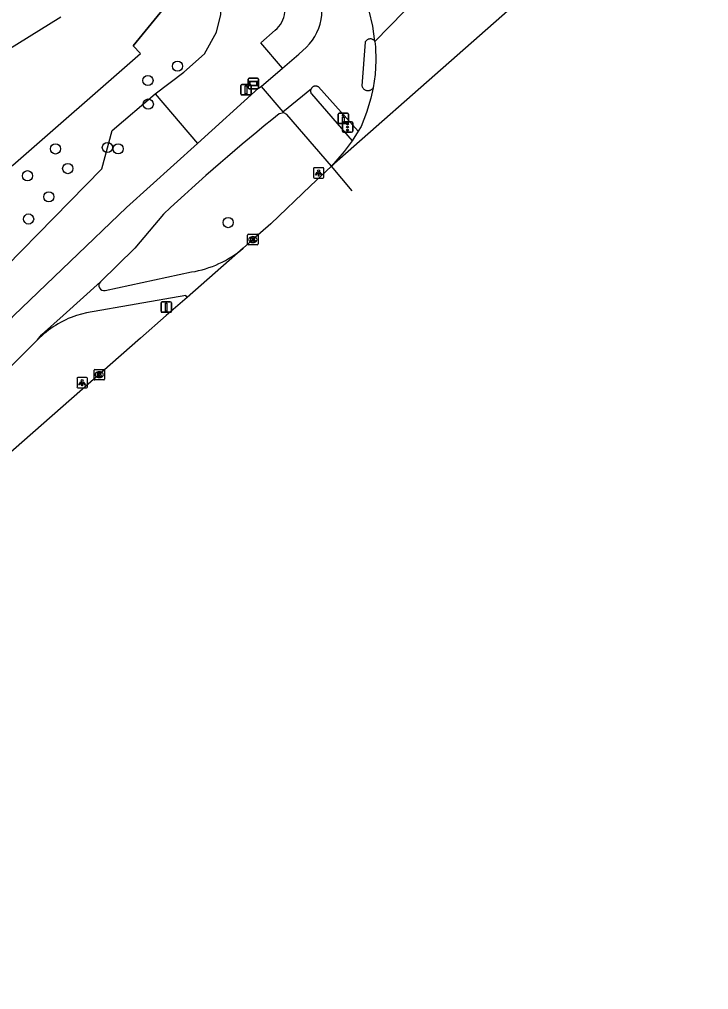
# Model space of a CAD drawing. Extents: x 157793 to 159380, y 380882 to 382313.
# Drawn here: x 158257 to 158323, y 380935.5 to 381028.3 of the extents above; entities that cross this region are included whole.
import ezdxf

# ---------------------------------------------------------------- set-up
doc = ezdxf.new("R2010")
doc.units = 0
for name, color, linetype in [('IMGEO_Berm_groen', 7, 'Continuous'), ('IMGEO_Boom', 7, 'Continuous'), ('IMGEO_Drukknoppaal', 7, 'Continuous'), ('IMGEO_Fietspad_gesloten', 7, 'Continuous'), ('IMGEO_Fietspad_open', 7, 'Continuous'), ('IMGEO_Kademuur', 7, 'Continuous'), ('IMGEO_Kolk', 7, 'Continuous'), ('IMGEO_Lichtpunt', 7, 'Continuous'), ('IMGEO_Rijbaan_lokaal_gesloten', 7, 'Continuous'), ('IMGEO_Rijbaan_regionaal_gesloten', 7, 'Continuous'), ('IMGEO_Verkeersbordpaal', 7, 'Continuous'), ('IMGEO_Verkeersregelinstallatiepaal', 7, 'Continuous'), ('IMGEO_Verklikker', 7, 'Continuous'), ('IMGEO_Voetpad_open', 7, 'Continuous'), ('IMGEO_Waterloop', 7, 'Continuous')]:
    doc.layers.add(name, color=color, linetype=linetype)

msp = doc.modelspace()

# ---------------------------------------------------------------- linework, layer by layer
at = {"layer": 'IMGEO_Berm_groen'}
for points in [[(158270.036, 381021.233), (158272.793, 381023.291), (158274.76, 381025.051), (158275.925, 381027.117), (158276.335, 381028.815), (158276.402, 381030.162), (158276.195, 381030.978)], [(158238.475, 380987.482), (158243.61, 380992.305), (158251.168, 381000), (158264.948, 381014.029), (158265.928, 381017.719), (158270.036, 381021.233)], [(158270.036, 381021.233), (158274.1, 381016.48)]]:
    msp.add_lwpolyline(points, dxfattribs=at)
at = {"layer": 'IMGEO_Boom'}
for centre in [(158272.179, 381023.872), (158269.353, 381022.493), (158269.385, 381020.243), (158260.504, 381015.948), (158265.47, 381016.09), (158266.505, 381015.956), (158261.677, 381014.068), (158257.826, 381013.38), (158259.861, 381011.358), (158257.931, 381009.24), (158277.03, 381008.896)]:
    msp.add_circle(centre, 0.489, dxfattribs=at)
at = {"layer": 'IMGEO_Drukknoppaal'}
for p, q in [((158287.551, 381018.467), (158287.551, 381019.267)), ((158287.551, 381019.267), (158287.551, 381018.467)), ((158287.651, 381019.367), (158288.441, 381019.367)), ((158288.441, 381019.367), (158287.651, 381019.367)), ((158288.541, 381019.267), (158288.541, 381018.467)), ((158288.541, 381018.467), (158288.541, 381019.267)), ((158288.441, 381018.367), (158287.651, 381018.367)), ((158287.651, 381018.367), (158288.441, 381018.367))]:
    msp.add_line(p, q, dxfattribs=at)
msp.add_lwpolyline([(158288.121, 381018.992), (158288.121, 381018.492), (158287.971, 381018.492), (158287.971, 381018.992), (158288.121, 381018.992)], dxfattribs=at)
msp.add_circle((158288.046, 381019.157), 0.085, dxfattribs=at)
for centre, start, end in [((158287.651, 381019.267), 90, 180), ((158287.651, 381019.267), 90, 180), ((158288.441, 381019.267), 0, 90), ((158288.441, 381019.267), 360, 90), ((158287.651, 381018.467), 180, 270), ((158287.651, 381018.467), 180, 270), ((158288.441, 381018.467), 270, 0), ((158288.441, 381018.467), 270, 0)]:
    msp.add_arc(centre, 0.1, start, end, dxfattribs=at)
at = {"layer": 'IMGEO_Fietspad_gesloten'}
for points in [[(158274.1, 381016.48), (158279.941, 381021.753), (158280.189, 381021.924)], [(158280.189, 381021.924), (158282.276, 381019.505)], [(158282.368, 381019.398), (158281.908, 381019.304)], [(158282.368, 381019.398), (158282.276, 381019.505)], [(158241.579, 380984.811), (158247.368, 380990.392), (158252.983, 380996.15), (158256.518, 381000), (158267.305, 381010.345), (158274.1, 381016.48)], [(158270.846, 381009.702), (158268.085, 381006.462), (158264.814, 381003.241)], [(158258.788, 380997.667), (158259.164, 380998.139), (158261.225, 381000), (158264.814, 381003.241)], [(158258.788, 380997.667), (158256.275, 380995.143), (158253.414, 380992.222), (158252.892, 380991.689), (158252.304, 380991.093)]]:
    msp.add_lwpolyline(points, dxfattribs=at)
msp.add_arc((158402.865, 380868.782), 193.1, 128.78484, 133.13221, dxfattribs=at)
at = {"layer": 'IMGEO_Fietspad_open'}
for points in [[(158282.242, 381023.677), (158283.801, 381025.008), (158284.522, 381025.695), (158284.819, 381026.009), (158285.088, 381026.349), (158285.324, 381026.712), (158285.528, 381027.094), (158285.696, 381027.493), (158285.828, 381027.905), (158285.923, 381028.327), (158285.98, 381028.756), (158285.998, 381029.189), (158285.977, 381029.621), (158285.918, 381030.05), (158285.821, 381030.472), (158285.687, 381030.883), (158285.516, 381031.281), (158285.391, 381031.522), (158280.935, 381039.01), (158279.363, 381041.65), (158274.678, 381049.522), (158274.574, 381049.725), (158273.915, 381050.662)], [(158291.082, 381026.241), (158291.053, 381026.28), (158291.02, 381026.316), (158290.984, 381026.349), (158290.945, 381026.379), (158290.904, 381026.405), (158290.86, 381026.428), (158290.815, 381026.446), (158290.769, 381026.46), (158290.721, 381026.471), (158290.672, 381026.476), (158290.623, 381026.478), (158290.575, 381026.475), (158290.526, 381026.468), (158290.479, 381026.456), (158290.433, 381026.44), (158290.388, 381026.42), (158290.345, 381026.397), (158290.305, 381026.369), (158290.267, 381026.338), (158290.232, 381026.304), (158290.201, 381026.267), (158290.172, 381026.227), (158290.148, 381026.185), (158290.137, 381026.163), (158289.826, 381021.988), (158289.842, 381021.936), (158289.863, 381021.886), (158289.888, 381021.837), (158289.918, 381021.791), (158289.951, 381021.748), (158289.989, 381021.708), (158290.029, 381021.672), (158290.073, 381021.639), (158290.119, 381021.611), (158290.168, 381021.586), (158290.219, 381021.567), (158290.271, 381021.551), (158290.325, 381021.541), (158290.379, 381021.535), (158290.433, 381021.534), (158290.488, 381021.538), (158290.542, 381021.547), (158290.594, 381021.561), (158290.646, 381021.579), (158290.695, 381021.602), (158290.743, 381021.629), (158290.787, 381021.66), (158290.829, 381021.695), (158290.867, 381021.734), (158290.905, 381021.78)], [(158280.189, 381021.924), (158282.242, 381023.677)], [(158282.276, 381019.505), (158284.99, 381021.742)], [(158289.473, 381017.636), (158285.672, 381021.88), (158285.635, 381021.903), (158285.597, 381021.923), (158285.557, 381021.939), (158285.516, 381021.951), (158285.473, 381021.96), (158285.43, 381021.965), (158285.387, 381021.966), (158285.344, 381021.963), (158285.302, 381021.956), (158285.26, 381021.946), (158285.219, 381021.931), (158285.18, 381021.914), (158285.142, 381021.893), (158285.107, 381021.868), (158285.073, 381021.841), (158285.043, 381021.81), (158285.015, 381021.777), (158284.99, 381021.742)], [(158265.272, 381002.405), (158273.522, 381004.17)], [(158273.104, 381001.743), (158272.971, 381001.903), (158263.466, 381000.254), (158262.513, 381000)]]:
    msp.add_lwpolyline(points, dxfattribs=at)
for centre, radius, start, end in [((158271.918, 381014.178), 10.136, 279.10448, 310.24873), ((158265.147, 381002.88), 0.491, 132.65454, 284.77744), ((158265.314, 380991.387), 9.057, 108.01644, 136.10211)]:
    msp.add_arc(centre, radius, start, end, dxfattribs=at)
at = {"layer": 'IMGEO_Kademuur'}
msp.add_lwpolyline([(158273.091, 381032.165), (158267.946, 381025.809)], dxfattribs=at)
at = {"layer": 'IMGEO_Kolk'}
for p, q in [((158278.892, 381006.848), (158278.892, 381007.7)), ((158278.967, 381007.774), (158279.819, 381007.774)), ((158279.403, 381006.994), (158279.378, 381006.994)), ((158279.38, 381007.554), (158279.405, 381007.554)), ((158279.893, 381007.7), (158279.893, 381006.848)), ((158279.819, 381006.774), (158278.967, 381006.774)), ((158264.264, 380994.838), (158265.116, 380994.838)), ((158264.189, 380993.912), (158264.189, 380994.764)), ((158264.7, 380994.058), (158264.675, 380994.058)), ((158264.677, 380994.618), (158264.702, 380994.618)), ((158265.19, 380994.764), (158265.19, 380993.912)), ((158265.116, 380993.838), (158264.264, 380993.838))]:
    msp.add_line(p, q, dxfattribs=at)
for points in [[(158278.892, 381006.848), (158278.892, 381007.7)], [(158278.967, 381007.774), (158279.819, 381007.774)], [(158279.213, 381007.474), (158279.336, 381007.474), (158279.336, 381007.323), (158279.466, 381007.474), (158279.63, 381007.474), (158279.484, 381007.323), (158279.637, 381007.074), (158279.485, 381007.074), (158279.4, 381007.238), (158279.336, 381007.171), (158279.336, 381007.074), (158279.213, 381007.074), (158279.213, 381007.474)], [(158279.893, 381007.7), (158279.893, 381006.848)], [(158279.819, 381006.774), (158278.967, 381006.774)], [(158264.264, 380994.838), (158265.116, 380994.838)], [(158264.189, 380993.912), (158264.189, 380994.764)], [(158264.51, 380994.538), (158264.633, 380994.538), (158264.633, 380994.387), (158264.763, 380994.538), (158264.927, 380994.538), (158264.781, 380994.387), (158264.934, 380994.138), (158264.782, 380994.138), (158264.697, 380994.302), (158264.633, 380994.235), (158264.633, 380994.138), (158264.51, 380994.138), (158264.51, 380994.538)], [(158265.19, 380994.764), (158265.19, 380993.912)], [(158265.116, 380993.838), (158264.264, 380993.838)]]:
    msp.add_lwpolyline(points, dxfattribs=at)
for centre, start, end in [((158278.969, 381007.698), 91.55205, 178.44795), ((158278.969, 381007.698), 91.55205, 178.44795), ((158279.817, 381007.698), 1.55205, 88.44795), ((158279.817, 381007.698), 1.55205, 88.44795), ((158278.969, 381006.85), 181.55205, 268.44795), ((158278.969, 381006.85), 181.55205, 268.44795), ((158279.817, 381006.85), 271.55205, 358.44795), ((158279.817, 381006.85), 271.55205, 358.44795), ((158264.266, 380994.762), 91.55205, 178.44795), ((158264.266, 380994.762), 91.55205, 178.44795), ((158265.114, 380994.762), 1.55205, 88.44795), ((158265.114, 380994.762), 1.55205, 88.44795), ((158264.266, 380993.914), 181.55205, 268.44795), ((158264.266, 380993.914), 181.55205, 268.44795), ((158265.114, 380993.914), 271.55205, 358.44795), ((158265.114, 380993.914), 271.55205, 358.44795)]:
    msp.add_arc(centre, 0.0765, start, end, dxfattribs=at)
for centre, major_axis, ratio, start_param, end_param in [((158279.379, 381007.274), (-0.387, 0.002), 0.722429, 4.712389, 7.853982), ((158279.404, 381007.274), (-0.39, 0.002), 0.717154, 1.570796, 4.712389), ((158264.676, 380994.338), (-0.387, 0.002), 0.722429, 4.712389, 7.853982), ((158264.701, 380994.338), (-0.39, 0.002), 0.717154, 1.570796, 4.712389)]:
    msp.add_ellipse(centre, major_axis=major_axis, ratio=ratio, start_param=start_param, end_param=end_param, dxfattribs=at)
at = {"layer": 'IMGEO_Lichtpunt'}
for p, q in [((158285.189, 381014.056), (158285.189, 381013.249)), ((158285.189, 381014.056), (158285.189, 381013.249)), ((158286.091, 381014.151), (158285.283, 381014.151)), ((158286.091, 381014.151), (158285.283, 381014.151)), ((158286.185, 381013.249), (158286.185, 381014.056)), ((158286.185, 381013.249), (158286.185, 381014.056)), ((158285.283, 381013.155), (158286.091, 381013.155)), ((158285.283, 381013.155), (158286.091, 381013.155)), ((158262.562, 380993.976), (158262.562, 380993.169)), ((158262.562, 380993.976), (158262.562, 380993.169)), ((158263.464, 380994.071), (158262.656, 380994.071)), ((158263.464, 380994.071), (158262.656, 380994.071)), ((158263.558, 380993.169), (158263.558, 380993.976)), ((158263.558, 380993.169), (158263.558, 380993.976)), ((158262.656, 380993.075), (158263.464, 380993.075)), ((158262.656, 380993.075), (158263.464, 380993.075))]:
    msp.add_line(p, q, dxfattribs=at)
for points in [[(158285.563, 381013.72), (158285.602, 381013.692), (158285.414, 381013.43), (158285.376, 381013.457), (158285.563, 381013.72)], [(158285.665, 381013.672), (158285.712, 381013.672), (158285.712, 381013.35), (158285.665, 381013.35), (158285.665, 381013.672)], [(158285.775, 381013.692), (158285.813, 381013.719), (158286, 381013.457), (158285.961, 381013.429), (158285.775, 381013.692)], [(158262.936, 380993.64), (158262.975, 380993.612), (158262.787, 380993.35), (158262.749, 380993.377), (158262.936, 380993.64)], [(158263.038, 380993.592), (158263.085, 380993.592), (158263.085, 380993.27), (158263.038, 380993.27), (158263.038, 380993.592)], [(158263.148, 380993.612), (158263.186, 380993.639), (158263.373, 380993.377), (158263.334, 380993.349), (158263.148, 380993.612)]]:
    msp.add_lwpolyline(points, dxfattribs=at)
for centre in [(158285.688, 381013.854), (158263.061, 380993.774)]:
    msp.add_circle(centre, 0.0994, dxfattribs=at)
for centre, start, end in [((158285.283, 381014.056), 90, 180), ((158285.283, 381014.056), 90, 180), ((158286.091, 381014.056), 0, 90), ((158286.091, 381014.056), 0, 90), ((158285.283, 381013.249), 180, 270), ((158285.283, 381013.249), 180, 270), ((158286.091, 381013.249), 270, 0), ((158286.091, 381013.249), 270, 360), ((158262.656, 380993.976), 90, 180), ((158262.656, 380993.976), 90, 180), ((158263.464, 380993.976), 0, 90), ((158263.464, 380993.976), 0, 90), ((158262.656, 380993.169), 180, 270), ((158262.656, 380993.169), 180, 270), ((158263.464, 380993.169), 270, 0), ((158263.464, 380993.169), 270, 360)]:
    msp.add_arc(centre, 0.0946, start, end, dxfattribs=at)
at = {"layer": 'IMGEO_Rijbaan_lokaal_gesloten'}
msp.add_lwpolyline([(158291.082, 381026.241), (158290.868, 381027.713), (158290.523, 381029.159), (158290.089, 381030.469)], dxfattribs=at)
at = {"layer": 'IMGEO_Rijbaan_regionaal_gesloten'}
for points in [[(158323.012, 381046.104), (158286.932, 381014.302)], [(158298.051, 381033.424), (158291.082, 381026.241)], [(158291.082, 381026.241), (158291.131, 381025.726), (158291.173, 381024.406), (158291.098, 381023.087), (158290.905, 381021.78)], [(158290.905, 381021.78), (158290.695, 381020.817), (158290.282, 381019.437), (158289.748, 381018.1), (158289.473, 381017.636)], [(158289.473, 381017.636), (158288.884, 381016.728)], [(158288.884, 381016.728), (158288.128, 381015.698), (158286.932, 381014.302)], [(158286.932, 381014.302), (158284.902, 381012.413), (158281.105, 381008.768), (158279.393, 381007.273), (158278.467, 381006.442)], [(158288.884, 381011.928), (158286.932, 381014.302)], [(158278.467, 381006.442), (158273.104, 381001.743)], [(158273.104, 381001.743), (158271.109, 381000), (158268.64, 380997.842), (158249.856, 380981.333), (158247.343, 380979.124), (158238.152, 380971.236), (158226.148, 380961.017)]]:
    msp.add_lwpolyline(points, dxfattribs=at)
at = {"layer": 'IMGEO_Verkeersbordpaal'}
for p, q in [((158278.246, 381021.212), (158278.246, 381022.012)), ((158278.246, 381022.012), (158278.246, 381021.212)), ((158278.346, 381022.112), (158279.136, 381022.112)), ((158279.136, 381022.112), (158278.346, 381022.112)), ((158279.236, 381022.012), (158279.236, 381021.212)), ((158279.236, 381021.212), (158279.236, 381022.012)), ((158279.136, 381021.112), (158278.346, 381021.112)), ((158278.346, 381021.112), (158279.136, 381021.112)), ((158270.702, 381001.308), (158271.492, 381001.308)), ((158271.492, 381001.308), (158270.702, 381001.308)), ((158270.602, 381000.408), (158270.602, 381001.208)), ((158270.602, 381001.208), (158270.602, 381000.408)), ((158271.592, 381001.208), (158271.592, 381000.408)), ((158271.592, 381000.408), (158271.592, 381001.208)), ((158271.492, 381000.308), (158270.702, 381000.308)), ((158270.702, 381000.308), (158271.492, 381000.308))]:
    msp.add_line(p, q, dxfattribs=at)
for points in [[(158278.666, 381021.987), (158278.816, 381021.987), (158278.816, 381021.237), (158278.666, 381021.237), (158278.666, 381021.987)], [(158271.022, 381001.183), (158271.172, 381001.183), (158271.172, 381000.433), (158271.022, 381000.433), (158271.022, 381001.183)]]:
    msp.add_lwpolyline(points, dxfattribs=at)
for centre, start, end in [((158278.346, 381022.012), 90, 180), ((158278.346, 381022.012), 90, 180), ((158279.136, 381022.012), 0, 90), ((158279.136, 381022.012), 360, 90), ((158278.346, 381021.212), 180, 270), ((158278.346, 381021.212), 180, 270), ((158279.136, 381021.212), 270, 0), ((158279.136, 381021.212), 270, 0), ((158270.702, 381001.208), 90, 180), ((158270.702, 381001.208), 90, 180), ((158271.492, 381001.208), 0, 90), ((158271.492, 381001.208), 360, 90), ((158270.702, 381000.408), 180, 270), ((158270.702, 381000.408), 180, 270), ((158271.492, 381000.408), 270, 0), ((158271.492, 381000.408), 270, 0)]:
    msp.add_arc(centre, 0.1, start, end, dxfattribs=at)
at = {"layer": 'IMGEO_Verkeersregelinstallatiepaal'}
for p, q in [((158287.957, 381017.64), (158287.957, 381018.44)), ((158287.957, 381018.44), (158287.957, 381017.64)), ((158288.057, 381018.54), (158288.847, 381018.54)), ((158288.847, 381018.54), (158288.057, 381018.54)), ((158288.947, 381018.44), (158288.947, 381017.64)), ((158288.947, 381017.64), (158288.947, 381018.44)), ((158288.847, 381017.54), (158288.057, 381017.54)), ((158288.057, 381017.54), (158288.847, 381017.54))]:
    msp.add_line(p, q, dxfattribs=at)
for centre in [(158288.452, 381018.33), (158288.452, 381018.04), (158288.452, 381017.75)]:
    msp.add_circle(centre, 0.085, dxfattribs=at)
for centre, start, end in [((158288.057, 381018.44), 90, 180), ((158288.057, 381018.44), 90, 180), ((158288.847, 381018.44), 0, 90), ((158288.847, 381018.44), 360, 90), ((158288.057, 381017.64), 180, 270), ((158288.057, 381017.64), 180, 270), ((158288.847, 381017.64), 270, 0), ((158288.847, 381017.64), 270, 0)]:
    msp.add_arc(centre, 0.1, start, end, dxfattribs=at)
at = {"layer": 'IMGEO_Verklikker'}
for p, q in [((158279.039, 381022.713), (158279.829, 381022.713)), ((158279.829, 381022.713), (158279.039, 381022.713)), ((158278.939, 381021.813), (158278.939, 381022.613)), ((158278.939, 381022.613), (158278.939, 381021.813)), ((158279.929, 381022.613), (158279.929, 381021.813)), ((158279.929, 381021.813), (158279.929, 381022.613)), ((158279.829, 381021.713), (158279.039, 381021.713)), ((158279.039, 381021.713), (158279.829, 381021.713))]:
    msp.add_line(p, q, dxfattribs=at)
for points in [[(158279.04, 381022.445), (158279.828, 381022.445), (158279.828, 381021.981), (158279.04, 381021.981), (158279.04, 381022.445)], [(158279.105, 381022.38), (158279.105, 381022.046), (158279.763, 381022.046), (158279.763, 381022.38), (158279.105, 381022.38)]]:
    msp.add_lwpolyline(points, dxfattribs=at)
for centre, start, end in [((158279.039, 381022.613), 90, 180), ((158279.039, 381022.613), 90, 180), ((158279.829, 381022.613), 0, 90), ((158279.829, 381022.613), 360, 90), ((158279.039, 381021.813), 180, 270), ((158279.039, 381021.813), 180, 270), ((158279.829, 381021.813), 270, 0), ((158279.829, 381021.813), 270, 0)]:
    msp.add_arc(centre, 0.1, start, end, dxfattribs=at)
at = {"layer": 'IMGEO_Voetpad_open'}
for points in [[(158282.242, 381023.677), (158280.147, 381026.106), (158281.539, 381027.306), (158281.718, 381027.478), (158281.881, 381027.666), (158282.027, 381027.868), (158282.154, 381028.082), (158282.262, 381028.306), (158282.349, 381028.539), (158282.415, 381028.779), (158282.459, 381029.024), (158282.481, 381029.272), (158282.481, 381029.52), (158282.459, 381029.768), (158282.414, 381030.013), (158282.348, 381030.253), (158282.261, 381030.486), (158282.153, 381030.71), (158282.026, 381030.924), (158282.008, 381030.951), (158280.639, 381033.249)], [(158284.99, 381021.742), (158284.969, 381021.704), (158284.951, 381021.665), (158284.936, 381021.625), (158284.925, 381021.583), (158284.918, 381021.54), (158284.915, 381021.497), (158284.916, 381021.454), (158284.92, 381021.411), (158284.929, 381021.369), (158284.941, 381021.327), (158284.957, 381021.287), (158284.976, 381021.249), (158284.993, 381021.22), (158288.884, 381016.728)], [(158286.932, 381014.302), (158282.632, 381019.256), (158282.368, 381019.398)]]:
    msp.add_lwpolyline(points, dxfattribs=at)
at = {"layer": 'IMGEO_Waterloop'}
for points in [[(158136.853, 380935.482), (158141.776, 380936.608), (158147.67, 380938.685), (158155.995, 380942.493), (158165.082, 380947.267), (158175.125, 380953.328), (158187.458, 380960.192), (158196.806, 380966.327), (158205.084, 380972.073), (158215.657, 380980.087), (158225.123, 380987.749), (158229.624, 380992.227), (158233.19, 380995.185), (158239.068, 380999.395), (158246.448, 381005.529), (158256.43, 381014.389), (158268.627, 381025.096), (158267.946, 381025.809), (158273.091, 381032.165)], [(158261.03, 381028.554), (158250.954, 381022.323), (158229.749, 381004.027), (158219.625, 380995.025), (158215.648, 380991.572), (158208.499, 380986.232), (158199.847, 380979.797), (158190.634, 380973.857), (158171.137, 380963.007), (158154.346, 380954.381), (158149.694, 380952.409), (158143.186, 380950.032), (158136.058, 380947.797)]]:
    msp.add_lwpolyline(points, dxfattribs=at)

doc.saveas('drawing.dxf')
